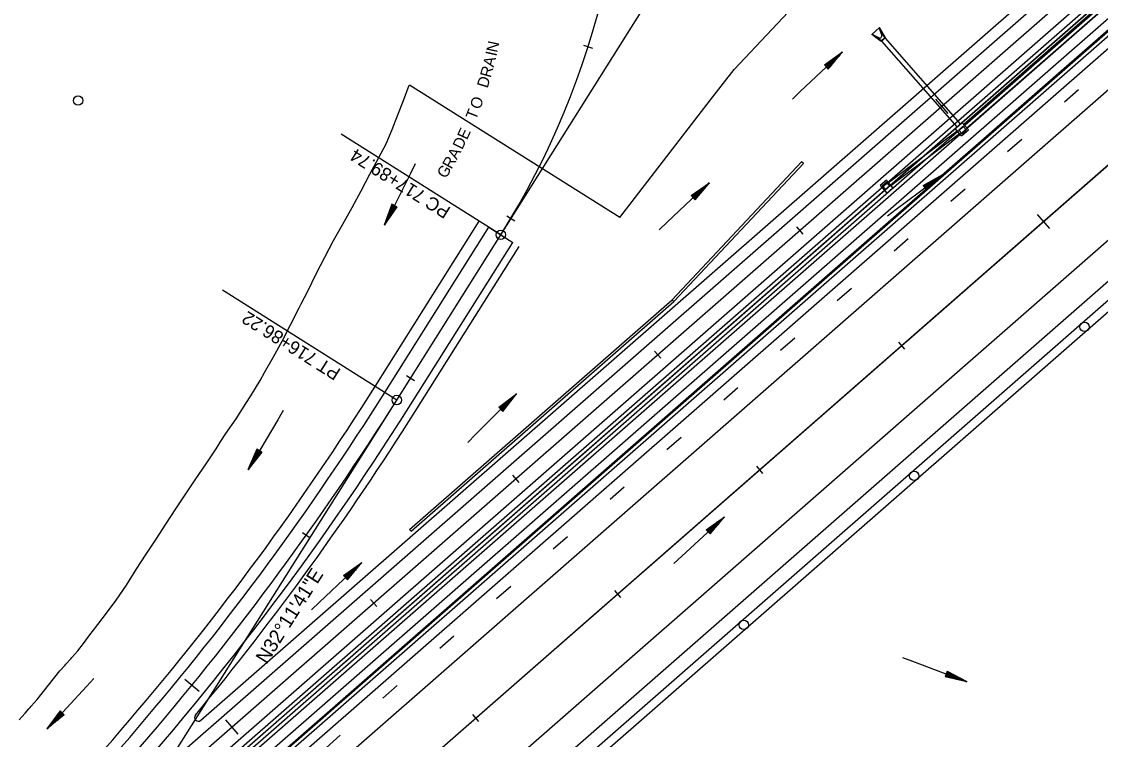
# Model space of a CAD drawing. Extents: x 1300404 to 1323571, y 234004 to 252077.
# Drawn here: x 1310144 to 1310716, y 240637 to 241018 of the extents above; entities that cross this region are included whole.
import ezdxf

# ---------------------------------------------------------------- set-up
doc = ezdxf.new("R2010")
doc.units = 0
for name, color, linetype in [('R_Barrel', 7, 'Continuous'), ('R_Barrier Wall', 7, 'Continuous'), ('R_Const Limits', 7, 'Continuous'), ('R_Draft', 7, 'Continuous'), ('R_Drop Inlet', 7, 'Continuous'), ('R_FES', 7, 'Continuous'), ('R_Flow Arrows', 7, 'Continuous'), ('R_Horz Alg Annot', 7, 'Continuous'), ('R_Horz Alg Annot Leader', 7, 'Continuous'), ('R_Horz Alg Major Ticks', 7, 'Continuous'), ('R_Horz Alg Minor Ticks', 7, 'Continuous'), ('R_Horz Alg Tangents', 7, 'Continuous'), ('R_Horz Alg Tangents Text', 7, 'Continuous'), ('R_Lane Edge', 7, 'Continuous'), ('R_MOT', 7, 'Continuous'), ('R_Pipe Culvert', 7, 'Continuous'), ('R_Proposed', 7, 'Continuous'), ('R_Shoulder', 7, 'Continuous'), ('R_Temp Barrier Wall', 7, 'Continuous'), ('R_Temp Travel Stripe', 7, 'Continuous')]:
    doc.layers.add(name, color=color, linetype=linetype)

msp = doc.modelspace()

# ---------------------------------------------------------------- linework, layer by layer
at = {"layer": 'R_Barrel'}
for centre in [(1310707.79, 240855.78), (1310617.45, 240776.8), (1310527.1, 240697.81)]:
    msp.add_circle(centre, 2.5, dxfattribs=at)
at = {"layer": 'R_Barrier Wall'}
for p, q in [((1309593.62, 240046.84), (1310923.44, 241209.65)), ((1309594.93, 240045.34), (1310924.76, 241208.15)), ((1310489.06, 240870.1), (1310557.69, 240943.38)), ((1310490.03, 240869.19), (1310558.66, 240942.47)), ((1310558.66, 240942.47), (1310557.69, 240943.38)), ((1310349.89, 240748.42), (1310489.15, 240870.2)), ((1310350.76, 240747.42), (1310490.03, 240869.19)), ((1310489.15, 240870.2), (1310490.03, 240869.19)), ((1310349.89, 240748.42), (1310350.76, 240747.42))]:
    msp.add_line(p, q, dxfattribs=at)
at = {"layer": 'R_Const Limits'}
msp.add_line((1310461.29, 240913.71), (1310349.74, 240983.94), dxfattribs=at)
for points in [[(1310461.29, 240913.71), (1310509.36, 240976.22), (1310521.91, 240992.25), (1310556.36, 241028.81)], [(1310142.9, 240647.43), (1310146.08, 240651.04), (1310147.99, 240653.21), (1310148.62, 240653.94), (1310149.25, 240654.66), (1310152.4, 240658.3), (1310158.44, 240665.79), (1310164.41, 240673.35), (1310167.22, 240676.48), (1310167.62, 240676.93), (1310170.16, 240679.83), (1310170.8, 240680.54), (1310174.03, 240684.11), (1310176.95, 240687.93), (1310179.86, 240691.77), (1310182.76, 240695.61), (1310188.54, 240703.3), (1310194.36, 240710.96), (1310199.82, 240718.89), (1310204.9, 240727.12), (1310210.13, 240735.21), (1310215.46, 240743.2), (1310220.69, 240751.26), (1310223.34, 240755.27), (1310225.99, 240759.27), (1310231.22, 240767.31), (1310236.58, 240775.25), (1310241.98, 240783.16), (1310247.23, 240791.17), (1310249.83, 240795.2), (1310252.45, 240799.2), (1310257.89, 240807.07), (1310263.08, 240815.12), (1310265.65, 240819.15), (1310268.15, 240823.23), (1310270.55, 240827.38), (1310272.93, 240831.54), (1310277.65, 240839.87), (1310282.29, 240848.25), (1310286.78, 240856.91), (1310291.29, 240865.89), (1310292.37, 240867.97), (1310295.91, 240874.8), (1310300.28, 240883.86), (1310304.87, 240892.79), (1310309.55, 240901.66), (1310314.55, 240910.33), (1310319.44, 240919.07), (1310324.23, 240927.87), (1310328.81, 240936.8), (1310333.58, 240945.56), (1310337.37, 240952.89), (1310340.64, 240960.48), (1310343.57, 240968.2), (1310346.57, 240975.84), (1310349.65, 240984)]]:
    msp.add_lwpolyline(points, dxfattribs=at)
at = {"layer": 'R_Draft'}
for p, q in [((1308396.96, 238971.92), (1312368.36, 242444.53)), ((1308407.83, 238959.5), (1312379.22, 242432.11)), ((1308447.32, 238914.33), (1312418.71, 242386.94)), ((1308458.18, 238901.91), (1312429.57, 242374.52)), ((1309184.47, 239689.08), (1312131.36, 242265.86)), ((1309037.78, 239548.19), (1312137.61, 242258.71)), ((1309193.69, 239678.54), (1312140.58, 242255.32)), ((1309413.86, 239721.62), (1312065.67, 242040.38)), ((1309410.89, 239725), (1311987.97, 241978.41)), ((1309410.89, 239725), (1311987.97, 241978.41))]:
    msp.add_line(p, q, dxfattribs=at)
at = {"layer": 'R_Drop Inlet'}
for p, q in [((1310642.77, 240964.23), (1310639.13, 240961.04)), ((1310642.6, 240957.09), (1310639.13, 240961.04)), ((1310643.4, 240962.12), (1310641.14, 240960.14)), ((1310641.14, 240960.14), (1310642.85, 240958.19)), ((1310642.6, 240957.09), (1310646.24, 240960.27)), ((1310646.24, 240960.27), (1310642.77, 240964.23)), ((1310642.85, 240958.19), (1310645.11, 240960.17)), ((1310645.11, 240960.17), (1310643.4, 240962.12)), ((1310602.71, 240933.53), (1310599.44, 240930.68)), ((1310599.44, 240930.68), (1310602.9, 240926.71)), ((1310602.65, 240932.58), (1310600.39, 240930.62)), ((1310600.39, 240930.62), (1310602.09, 240928.66)), ((1310602.09, 240928.66), (1310604.35, 240930.63)), ((1310604.35, 240930.63), (1310602.65, 240932.58)), ((1310606.17, 240929.56), (1310602.71, 240933.53)), ((1310606.17, 240929.56), (1310602.9, 240926.71))]:
    msp.add_line(p, q, dxfattribs=at)
at = {"layer": 'R_FES'}
for p, q in [((1310594.9, 241010.88), (1310599.09, 241014.56)), ((1310599.89, 241007.09), (1310594.9, 241010.88)), ((1310598.61, 241009.07), (1310594.9, 241010.88)), ((1310595.12, 241011.08), (1310598.61, 241009.07)), ((1310599.89, 241007.45), (1310595.12, 241011.08)), ((1310600.25, 241010.69), (1310598.87, 241014.37)), ((1310601.85, 241009.16), (1310598.87, 241014.37)), ((1310602.21, 241009.12), (1310599.09, 241014.56)), ((1310599.09, 241014.56), (1310600.25, 241010.69)), ((1310601.85, 241009.16), (1310599.89, 241007.45)), ((1310602.21, 241009.12), (1310599.89, 241007.09)), ((1310599.89, 241007.45), (1310599.89, 241007.09)), ((1310601.85, 241009.16), (1310602.21, 241009.12))]:
    msp.add_line(p, q, dxfattribs=at)
msp.add_arc((1310599.08, 241010.23), 1.25, 247.9668, 21.4975, dxfattribs=at)
at = {"layer": 'R_Flow Arrows'}
for p, q in [((1310569.83, 240994.69), (1310579.48, 241001.55)), ((1310571.89, 240992.45), (1310579.48, 241001.55)), ((1310569.83, 240994.69), (1310571.89, 240992.45)), ((1310622.23, 240930.78), (1310632.54, 240936.61)), ((1310624.05, 240928.35), (1310632.54, 240936.61)), ((1310499.15, 240925.37), (1310508.81, 240932.23)), ((1310501.22, 240923.13), (1310508.81, 240932.23)), ((1310622.23, 240930.78), (1310624.05, 240928.35)), ((1310499.15, 240925.37), (1310501.22, 240923.13)), ((1310340.41, 240920.82), (1310336.36, 240909.68)), ((1310343.11, 240919.42), (1310336.36, 240909.68)), ((1310343.11, 240919.42), (1310340.41, 240920.82)), ((1310397.21, 240813.17), (1310406.64, 240820.34)), ((1310399.34, 240811.01), (1310406.64, 240820.34)), ((1310397.21, 240813.17), (1310399.34, 240811.01)), ((1310268.91, 240790.9), (1310264.11, 240780.07)), ((1310271.51, 240789.32), (1310264.11, 240780.07)), ((1310271.51, 240789.32), (1310268.91, 240790.9)), ((1310507.17, 240748.24), (1310516.86, 240755.07)), ((1310509.23, 240746), (1310516.86, 240755.07)), ((1310507.17, 240748.24), (1310509.23, 240746)), ((1310314.84, 240723.94), (1310324.49, 240730.8)), ((1310316.9, 240721.7), (1310324.49, 240730.8)), ((1310314.84, 240723.94), (1310316.9, 240721.7)), ((1310634.85, 240673.21), (1310633.8, 240670.35)), ((1310634.85, 240673.21), (1310645.36, 240667.72)), ((1310633.8, 240670.35), (1310645.36, 240667.72)), ((1310164.54, 240652.2), (1310157.6, 240642.59)), ((1310166.76, 240650.11), (1310164.54, 240652.2)), ((1310166.76, 240650.11), (1310157.6, 240642.59))]:
    msp.add_line(p, q, dxfattribs=at)
for points in [[(1310552.86, 240976.59), (1310557.04, 240980.56), (1310579.38, 241001.66)], [(1310570.65, 240993.79), (1310575.22, 240998.02), (1310577.56, 241000.17)], [(1310571.07, 240993.35), (1310575.63, 240997.57), (1310577.97, 240999.72)], [(1310570.03, 240994.46), (1310571.76, 240996.06)], [(1310570.24, 240994.24), (1310573.69, 240997.43)], [(1310570.45, 240994.02), (1310575.01, 240998.24), (1310575.62, 240998.8)], [(1310571.27, 240993.12), (1310575.84, 240997.34), (1310576.45, 240997.91)], [(1310571.48, 240992.9), (1310574.93, 240996.09)], [(1310571.69, 240992.68), (1310573.41, 240994.27)], [(1310352.91, 240942.2), (1310350.33, 240937.05), (1310336.49, 240909.61)], [(1310603.35, 240914.71), (1310607.95, 240918.18), (1310632.54, 240936.61)], [(1310482.19, 240907.27), (1310486.37, 240911.24), (1310508.7, 240932.34)], [(1310499.98, 240924.47), (1310504.54, 240928.7), (1310506.88, 240930.85)], [(1310622.41, 240930.54), (1310624.29, 240931.95)], [(1310622.59, 240930.29), (1310626.35, 240933.11)], [(1310622.77, 240930.05), (1310627.75, 240933.78), (1310628.42, 240934.28)], [(1310622.96, 240929.81), (1310627.93, 240933.54), (1310630.48, 240935.44)], [(1310623.32, 240929.32), (1310628.3, 240933.05), (1310630.85, 240934.95)], [(1310623.5, 240929.08), (1310628.48, 240932.81), (1310629.14, 240933.3)], [(1310623.69, 240928.83), (1310627.45, 240931.65)], [(1310499.36, 240925.14), (1310501.08, 240926.74)], [(1310499.57, 240924.92), (1310503.02, 240928.11)], [(1310499.77, 240924.7), (1310504.34, 240928.92), (1310504.95, 240929.48)], [(1310500.39, 240924.03), (1310504.95, 240928.25), (1310507.3, 240930.4)], [(1310500.6, 240923.8), (1310505.16, 240928.03), (1310505.77, 240928.59)], [(1310500.8, 240923.58), (1310504.25, 240926.77)], [(1310501.01, 240923.36), (1310502.74, 240924.95)], [(1310623.87, 240928.59), (1310625.75, 240930)], [(1310341.49, 240920.26), (1310338.63, 240914.73), (1310337.16, 240911.91)], [(1310342.03, 240919.98), (1310339.17, 240914.45), (1310337.7, 240911.63)], [(1310341.22, 240920.4), (1310338.36, 240914.87), (1310337.98, 240914.14)], [(1310340.95, 240920.54), (1310338.79, 240916.36)], [(1310342.3, 240919.84), (1310339.44, 240914.31), (1310339.05, 240913.58)], [(1310340.68, 240920.68), (1310339.6, 240918.59)], [(1310342.57, 240919.7), (1310340.41, 240915.52)], [(1310342.84, 240919.56), (1310341.76, 240917.47)], [(1310380.83, 240794.54), (1310384.88, 240798.65), (1310406.53, 240820.45)], [(1310397.85, 240812.52), (1310402.28, 240816.89), (1310402.87, 240817.47)], [(1310398.06, 240812.31), (1310402.49, 240816.67), (1310404.76, 240818.9)], [(1310398.49, 240811.87), (1310402.92, 240816.24), (1310405.19, 240818.46)], [(1310398.7, 240811.66), (1310403.13, 240816.02), (1310403.72, 240816.6)], [(1310282.85, 240811.38), (1310279.92, 240806.42), (1310264.24, 240780)], [(1310397.42, 240812.96), (1310399.1, 240814.61)], [(1310397.64, 240812.74), (1310400.98, 240816.04)], [(1310398.92, 240811.44), (1310402.26, 240814.74)], [(1310399.13, 240811.22), (1310400.8, 240812.87)], [(1310269.95, 240790.27), (1310266.72, 240784.96), (1310265.06, 240782.25)], [(1310270.47, 240789.96), (1310267.24, 240784.64), (1310265.58, 240781.93)], [(1310269.69, 240790.43), (1310266.46, 240785.12), (1310266.03, 240784.41)], [(1310269.43, 240790.59), (1310266.99, 240786.57)], [(1310270.73, 240789.8), (1310267.5, 240784.48), (1310267.06, 240783.77)], [(1310269.17, 240790.75), (1310267.95, 240788.74)], [(1310270.99, 240789.64), (1310268.55, 240785.62)], [(1310271.25, 240789.48), (1310270.03, 240787.47)], [(1310489.98, 240730.38), (1310494.22, 240734.29), (1310516.86, 240755.07)], [(1310508, 240747.35), (1310512.58, 240751.55), (1310514.93, 240753.7)], [(1310508.41, 240746.9), (1310512.99, 240751.1), (1310515.34, 240753.25)], [(1310507.38, 240748.02), (1310509.11, 240749.61)], [(1310507.58, 240747.8), (1310511.05, 240750.97)], [(1310507.79, 240747.57), (1310512.37, 240751.78), (1310512.99, 240752.34)], [(1310508.61, 240746.68), (1310513.19, 240750.88), (1310513.81, 240751.44)], [(1310508.82, 240746.45), (1310512.28, 240749.63)], [(1310509.02, 240746.23), (1310510.76, 240747.82)], [(1310297.88, 240705.84), (1310302.05, 240709.81), (1310324.39, 240730.91)], [(1310315.04, 240723.71), (1310316.77, 240725.31)], [(1310315.25, 240723.49), (1310318.7, 240726.68)], [(1310315.46, 240723.27), (1310320.02, 240727.49), (1310320.63, 240728.05)], [(1310315.66, 240723.04), (1310320.23, 240727.27), (1310322.57, 240729.42)], [(1310316.08, 240722.6), (1310320.64, 240726.82), (1310322.98, 240728.97)], [(1310316.28, 240722.37), (1310320.85, 240726.59), (1310321.46, 240727.16)], [(1310316.49, 240722.15), (1310319.94, 240725.34)], [(1310316.7, 240721.93), (1310318.42, 240723.52)], [(1310611.18, 240680.52), (1310616.58, 240678.49), (1310645.3, 240667.59)], [(1310182.41, 240669.36), (1310178.52, 240665.1), (1310157.72, 240642.49)], [(1310633.91, 240670.64), (1310636.11, 240669.83)], [(1310634.01, 240670.92), (1310638.43, 240669.3)], [(1310634.12, 240671.21), (1310639.95, 240669.06), (1310640.73, 240668.77)], [(1310634.22, 240671.49), (1310640.06, 240669.35), (1310643.04, 240668.24)], [(1310634.43, 240672.06), (1310640.27, 240669.92), (1310643.25, 240668.81)], [(1310634.54, 240672.35), (1310640.37, 240670.2), (1310641.16, 240669.91)], [(1310634.64, 240672.64), (1310639.05, 240671.01)], [(1310634.75, 240672.92), (1310636.95, 240672.11)], [(1310165.43, 240651.36), (1310161.17, 240646.83), (1310158.98, 240644.52)], [(1310165.87, 240650.95), (1310161.61, 240646.42), (1310159.43, 240644.1)], [(1310165.2, 240651.57), (1310160.95, 240647.04), (1310160.38, 240646.44)], [(1310166.09, 240650.74), (1310161.83, 240646.21), (1310161.26, 240645.6)], [(1310164.98, 240651.78), (1310161.76, 240648.35)], [(1310166.31, 240650.53), (1310163.09, 240647.11)], [(1310164.76, 240651.99), (1310163.15, 240650.28)], [(1310166.53, 240650.32), (1310164.92, 240648.61)]]:
    msp.add_lwpolyline(points, dxfattribs=at)
at = {"layer": 'R_Horz Alg Annot Leader'}
for points in [[(1310398.2, 240904.62), (1310313.58, 240957.9)], [(1310398.2, 240904.62), (1310313.58, 240957.9)], [(1310343.05, 240817.02), (1310250.67, 240875.18)], [(1310343.05, 240817.02), (1310250.67, 240875.18)]]:
    msp.add_lwpolyline(points, dxfattribs=at)
at = {"layer": 'R_Horz Alg Major Ticks'}
for points in [[(1310628.68, 240976.48), (1310635.27, 240968.95)], [(1310628.68, 240976.48), (1310635.27, 240968.95)], [(1310682.68, 240915.43), (1310689.26, 240907.9)], [(1310682.68, 240915.43), (1310689.26, 240907.9)], [(1310230.61, 240669.02), (1310238.36, 240662.7)], [(1310230.61, 240669.02), (1310238.36, 240662.7)], [(1310252.28, 240647.36), (1310258.87, 240639.83)], [(1310252.28, 240647.36), (1310258.87, 240639.83)]]:
    msp.add_lwpolyline(points, dxfattribs=at)
at = {"layer": 'R_Horz Alg Minor Ticks'}
for points in [[(1310442.1, 241005.13), (1310446.87, 241003.61)], [(1310442.1, 241005.13), (1310446.87, 241003.61)], [(1310401.42, 240914.65), (1310405.72, 240912.09)], [(1310401.42, 240914.65), (1310405.72, 240912.09)], [(1310555.05, 240908.78), (1310558.34, 240905.01)], [(1310555.05, 240908.78), (1310558.34, 240905.01)], [(1310609.04, 240847.72), (1310612.33, 240843.96)], [(1310609.04, 240847.72), (1310612.33, 240843.96)], [(1310479.77, 240842.95), (1310483.06, 240839.19)], [(1310479.77, 240842.95), (1310483.06, 240839.19)], [(1310348.28, 240830.01), (1310352.51, 240827.35)], [(1310348.28, 240830.01), (1310352.51, 240827.35)], [(1310533.76, 240781.9), (1310537.05, 240778.14)], [(1310533.76, 240781.9), (1310537.05, 240778.14)], [(1310404.49, 240777.12), (1310407.78, 240773.36)], [(1310404.49, 240777.12), (1310407.78, 240773.36)], [(1310293.04, 240746.84), (1310297.12, 240743.94)], [(1310293.04, 240746.84), (1310297.12, 240743.94)], [(1310458.48, 240716.07), (1310461.77, 240712.31)], [(1310458.48, 240716.07), (1310461.77, 240712.31)], [(1310329.21, 240711.3), (1310332.5, 240707.54)], [(1310329.21, 240711.3), (1310332.5, 240707.54)], [(1310383.2, 240650.25), (1310386.49, 240646.48)], [(1310383.2, 240650.25), (1310386.49, 240646.48)]]:
    msp.add_lwpolyline(points, dxfattribs=at)
at = {"layer": 'R_Horz Alg Tangents'}
for p, q in [((1310398.2, 240904.62), (1310577.76, 241189.8)), ((1310398.2, 240904.62), (1310577.76, 241189.8)), ((1310224.01, 240627.95), (1310343.05, 240817.02)), ((1310224.01, 240627.95), (1310343.05, 240817.02))]:
    msp.add_line(p, q, dxfattribs=at)
at = {"layer": 'R_Lane Edge'}
for p, q in [((1309254.07, 239731.34), (1311026.82, 241281.45)), ((1309254.07, 239731.34), (1311026.82, 241281.45)), ((1310188.6, 240594.99), (1310884.73, 241203.69)), ((1309589.67, 240051.36), (1310894.61, 241192.4)), ((1310336.7, 240821.01), (1310391.86, 240908.61)), ((1310391.86, 240908.61), (1310404.55, 240900.62)), ((1310349.4, 240813.02), (1310404.55, 240900.62))]:
    msp.add_line(p, q, dxfattribs=at)
for radius, start in [(1520.39, 311.16667), (1535.39, 317.70521)]:
    msp.add_arc((1309050.08, 241631.07), radius, start, 327.80537, dxfattribs=at)
at = {"layer": 'R_Pipe Culvert'}
for p, q in [((1310643.68, 240963.19), (1310830.73, 241126.74)), ((1310645.33, 240961.31), (1310832.37, 241124.86)), ((1310600.11, 241007.28), (1310640.01, 240961.81)), ((1310601.99, 241008.93), (1310641.89, 240963.46)), ((1310603.78, 240932.3), (1310640.21, 240959.82)), ((1310605.1, 240930.79), (1310641.53, 240958.31))]:
    msp.add_line(p, q, dxfattribs=at)
at = {"layer": 'R_Proposed'}
for p, q in [((1308427.57, 238936.91), (1312793.8, 242754.77)), ((1308427.57, 238936.91), (1312793.8, 242754.77)), ((1309180.37, 239595.16), (1312398.96, 242409.52)), ((1309180.37, 239595.16), (1312398.96, 242409.52)), ((1309584.71, 240056.98), (1310889.67, 241198.05)), ((1309584.71, 240056.98), (1310889.67, 241198.05)), ((1310343.05, 240817.02), (1310398.2, 240904.62)), ((1310343.05, 240817.02), (1310398.2, 240904.62)), ((1310343.05, 240817.02), (1310398.2, 240904.62)), ((1310343.05, 240817.02), (1310398.2, 240904.62))]:
    msp.add_line(p, q, dxfattribs=at)
for centre in [(1310174.09, 240975.79), (1310398.2, 240904.62), (1310398.2, 240904.62), (1310343.05, 240817.02), (1310343.05, 240817.02)]:
    msp.add_circle(centre, 2.5, dxfattribs=at)
for centre, radius, start, end in [((1310032.27, 241135.01), 432.42, 327.8054, 43.6667), ((1310032.27, 241135.01), 432.42, 327.8054, 43.6667), ((1310032.27, 241135.01), 432.42, 327.8054, 43.6667), ((1310032.27, 241135.01), 432.42, 327.8054, 43.6667), ((1309050.08, 241631.07), 1527.89, 311.16667, 327.80537), ((1309050.08, 241631.07), 1527.89, 311.16667, 327.80537), ((1309050.08, 241631.07), 1527.89, 311.16667, 327.80537), ((1309050.08, 241631.07), 1527.89, 311.16667, 327.80537)]:
    msp.add_arc(centre, radius, start, end, dxfattribs=at)
at = {"layer": 'R_Shoulder'}
for p, q in [((1309482.39, 239944.26), (1311020.24, 241288.97)), ((1309482.39, 239944.26), (1311020.24, 241288.97)), ((1310239.17, 240647.18), (1310880.78, 241208.21)), ((1309592.3, 240048.35), (1310897.24, 241189.39)), ((1310331.63, 240824.21), (1310386.78, 240911.81)), ((1310352.78, 240810.89), (1310407.94, 240898.49))]:
    msp.add_line(p, q, dxfattribs=at)
for centre, radius, start, end in [((1309050.08, 241631.07), 1514.39, 311.16667, 327.80537), ((1309050.08, 241631.07), 1539.39, 320.40656, 327.80537), ((1310237.86, 240648.69), 2, 140.4066, 311.1667)]:
    msp.add_arc(centre, radius, start, end, dxfattribs=at)
at = {"layer": 'R_Temp Barrier Wall'}
for points in [[(1311027.31, 241280.88), (1310559.74, 240872.07), (1309471.94, 239921.22), (1308468.86, 239041.61)], [(1311028.63, 241279.38), (1310561.08, 240870.59), (1309473.28, 239919.73), (1308470.17, 239040.11)]]:
    msp.add_lwpolyline(points, dxfattribs=at)
at = {"layer": 'R_Temp Travel Stripe'}
for p, q in [((1310704.62, 240981.48), (1310697.1, 240974.9)), ((1310674.51, 240955.15), (1310666.98, 240948.57)), ((1310644.4, 240928.82), (1310636.87, 240922.24)), ((1310614.28, 240902.49), (1310606.76, 240895.91)), ((1310584.17, 240876.17), (1310576.64, 240869.58)), ((1310554.06, 240849.84), (1310546.53, 240843.26)), ((1310523.94, 240823.51), (1310516.41, 240816.93)), ((1310493.82, 240797.19), (1310486.3, 240790.61)), ((1310463.71, 240770.86), (1310456.18, 240764.28)), ((1310433.59, 240744.54), (1310426.06, 240737.96)), ((1310403.48, 240718.21), (1310395.95, 240711.63)), ((1310373.36, 240691.89), (1310365.83, 240685.31)), ((1310343.24, 240665.56), (1310335.71, 240658.98)), ((1310313.13, 240639.24), (1310305.6, 240632.66))]:
    msp.add_line(p, q, dxfattribs=at)

# ---------------------------------------------------------------- texts
at = {"layer": 'R_Horz Alg Annot'}
for s, p in [('PC 717+89.74', (1310372.18, 240918.72)), ('PC 717+89.74', (1310372.18, 240918.72)), ('PT 716+86.22', (1310313.9, 240833.01)), ('PT 716+86.22', (1310313.9, 240833.01))]:
    msp.add_text(s, height=7, rotation=147.8054, dxfattribs=at).set_placement(p)
at = {"layer": 'R_Horz Alg Tangents Text'}
msp.add_text('N32%%d11\'41"E', height=7.5, rotation=57.8054, dxfattribs=at).set_placement((1310274.13, 240676.55))
msp.add_text('N32%%d11\'41"E', height=7.5, rotation=57.8054, dxfattribs=at).set_placement((1310274.13, 240676.55))
at = {"layer": 'R_MOT'}
for s, rotation, p in [('N', 78.1017, (1310396.33, 241000.96)), ('I', 77.5743, (1310395.88, 240999)), ('R', 74.4852, (1310392.88, 240987.59)), ('A', 76.0046, (1310394.43, 240993.18)), ('D', 72.9657, (1310391.18, 240982.04)), ('O', 69.8256, (1310387.2, 240970.72)), ('T', 68.2559, (1310384.98, 240965.15)), ('E', 65.2414, (1310380.29, 240954.63)), ('D', 63.7219, (1310377.72, 240949.42)), ('A', 62.1522, (1310374.93, 240944.12)), ('R', 60.6328, (1310372.08, 240939.06)), ('G', 59.1133, (1310369.1, 240934.07))]:
    msp.add_text(s, height=6, rotation=rotation, dxfattribs=at).set_placement(p)

doc.saveas('drawing.dxf')
